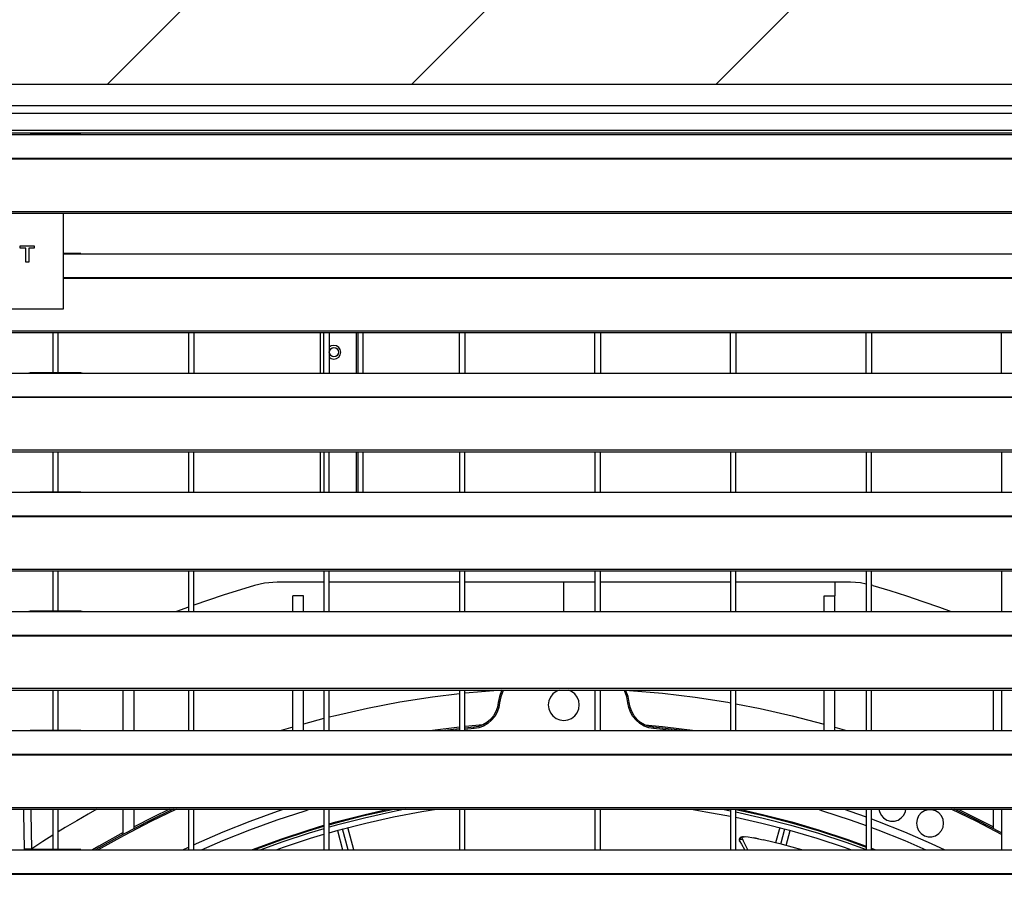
# Model space of a CAD drawing. Header units: millimetres. Extents: x 0 to 39025, y -31299 to 8400.
# Tile 286 of 373: x 6826 to 7190, y 6967 to 7292. Entities that reach past the tile are written whole.
import ezdxf

# ---------------------------------------------------------------- set-up
doc = ezdxf.new("R2010")
doc.units = ezdxf.units.MM
doc.layers.add('ODMIKI funkcionalni', color=253, linetype='Continuous')

# ---------------------------------------------------------------- blocks, each defined once
blk = doc.blocks.new('*U53')
at = {"lineweight": 25}
for points in [[(1148.95, 1255.58), (1148.95, 1255.58), (1.04, 1255.58), (1.04, 1255.58)], [(1148.95, 1255.58), (1148.95, 1255.58), (1.04, 1255.58), (1.04, 1255.58)], [(1.04, 1247.8), (1.04, 1247.8), (1148.95, 1247.8), (1148.95, 1247.8)], [(1145.5, 1244.89), (1145.5, 1244.89), (4.49, 1244.89), (4.49, 1244.89)], [(4.49, 1238.75), (4.49, 1238.75), (1145.5, 1238.75), (1145.5, 1238.75)], [(4.49, 1237.69), (4.49, 1237.69), (1145.5, 1237.69), (1145.5, 1237.69)], [(41.99, 1237.05), (41.99, 1237.05), (224.99, 1237.05), (224.99, 1237.05)], [(224.99, 1237.05), (224.99, 1237.05), (247, 1237.05), (247, 1237.05)], [(245.31, 1237.13), (245.31, 1237.13), (226.65, 1237.13), (226.65, 1237.13)], [(247, 1237.05), (247, 1237.05), (818, 1237.05), (818, 1237.05)], [(16.21, 1228.34), (16.21, 1228.34), (1133.33, 1228.34), (1133.33, 1228.34)], [(16.21, 1228.12), (16.21, 1228.12), (1133.33, 1228.12), (1133.33, 1228.12)], [(7.21, 1208.69), (7.21, 1208.69), (1142.79, 1208.69), (1142.79, 1208.69)], [(7.21, 1208.03), (7.21, 1208.03), (1142.79, 1208.03), (1142.79, 1208.03)], [(238.76, 1208.03), (238.76, 1208.03), (238.76, 1172.67), (238.76, 1172.67)], [(222.98, 1196.03), (222.98, 1196.03), (228.11, 1196.03), (228.11, 1196.03)], [(222.98, 1195.12), (222.98, 1195.12), (222.98, 1196.03), (222.98, 1196.03)], [(224.99, 1195.12), (224.99, 1195.12), (222.98, 1195.12), (222.98, 1195.12)], [(224.99, 1190.01), (224.99, 1190.01), (224.99, 1195.12), (224.99, 1195.12)], [(226.11, 1195.12), (226.11, 1195.12), (226.11, 1190.01), (226.11, 1190.01)], [(228.11, 1195.12), (228.11, 1195.12), (226.11, 1195.12), (226.11, 1195.12)], [(228.11, 1196.03), (228.11, 1196.03), (228.11, 1195.12), (228.11, 1195.12)], [(245.31, 1193.15), (245.31, 1193.15), (238.76, 1193.15), (238.76, 1193.15)], [(238.76, 1193.08), (238.76, 1193.08), (247, 1193.08), (247, 1193.08)], [(247, 1193.08), (247, 1193.08), (818, 1193.08), (818, 1193.08)], [(226.11, 1190.01), (226.11, 1190.01), (224.99, 1190.01), (224.99, 1190.01)], [(238.76, 1184.37), (238.76, 1184.37), (1133.33, 1184.37), (1133.33, 1184.37)], [(238.76, 1184.15), (238.76, 1184.15), (1133.33, 1184.15), (1133.33, 1184.15)], [(238.76, 1172.67), (238.76, 1172.67), (64.16, 1172.67), (64.16, 1172.67)], [(7.21, 1164.72), (7.21, 1164.72), (1142.79, 1164.72), (1142.79, 1164.72)], [(7.21, 1164.06), (7.21, 1164.06), (1142.79, 1164.06), (1142.79, 1164.06)], [(235, 1164.06), (235, 1164.06), (235, 1149.18), (235, 1149.18)], [(237, 1149.18), (237, 1149.18), (237, 1164.06), (237, 1164.06)], [(285, 1164.06), (285, 1164.06), (285, 1149.1), (285, 1149.1)], [(287, 1164.06), (287, 1164.06), (287, 1149.1), (287, 1149.1)], [(333.7, 1149.1), (333.7, 1149.1), (333.7, 1164.06), (333.7, 1164.06)], [(335, 1149.1), (335, 1149.1), (335, 1164.06), (335, 1164.06)], [(336.99, 1164.06), (336.99, 1164.06), (336.99, 1149.1), (336.99, 1149.1)], [(346.9, 1164.06), (346.9, 1164.06), (346.9, 1149.1), (346.9, 1149.1)], [(347.7, 1149.1), (347.7, 1149.1), (347.7, 1164.06), (347.7, 1164.06)], [(349.5, 1149.1), (349.5, 1149.1), (349.5, 1164.06), (349.5, 1164.06)], [(385, 1149.1), (385, 1149.1), (385, 1164.06), (385, 1164.06)], [(387, 1164.06), (387, 1164.06), (387, 1149.1), (387, 1149.1)], [(435, 1149.1), (435, 1149.1), (435, 1164.06), (435, 1164.06)], [(437, 1164.06), (437, 1164.06), (437, 1149.1), (437, 1149.1)], [(485, 1149.1), (485, 1149.1), (485, 1164.06), (485, 1164.06)], [(487, 1164.06), (487, 1164.06), (487, 1149.1), (487, 1149.1)], [(534.99, 1149.1), (534.99, 1149.1), (534.99, 1164.06), (534.99, 1164.06)], [(537, 1164.06), (537, 1164.06), (537, 1149.1), (537, 1149.1)], [(585, 1149.1), (585, 1149.1), (585, 1164.06), (585, 1164.06)], [(41.99, 1149.1), (41.99, 1149.1), (224.99, 1149.1), (224.99, 1149.1)], [(224.99, 1149.1), (224.99, 1149.1), (247, 1149.1), (247, 1149.1)], [(245.31, 1149.18), (245.31, 1149.18), (226.65, 1149.18), (226.65, 1149.18)], [(247, 1149.1), (247, 1149.1), (818, 1149.1), (818, 1149.1)], [(16.21, 1140.39), (16.21, 1140.39), (1133.33, 1140.39), (1133.33, 1140.39)], [(16.21, 1140.17), (16.21, 1140.17), (1133.33, 1140.17), (1133.33, 1140.17)], [(7.21, 1120.74), (7.21, 1120.74), (1142.79, 1120.74), (1142.79, 1120.74)], [(7.21, 1120.09), (7.21, 1120.09), (1142.79, 1120.09), (1142.79, 1120.09)], [(235, 1120.09), (235, 1120.09), (235, 1105.2), (235, 1105.2)], [(237, 1105.2), (237, 1105.2), (237, 1120.09), (237, 1120.09)], [(285, 1120.09), (285, 1120.09), (285, 1105.13), (285, 1105.13)], [(287, 1105.13), (287, 1105.13), (287, 1120.09), (287, 1120.09)], [(333.7, 1105.13), (333.7, 1105.13), (333.7, 1120.09), (333.7, 1120.09)], [(335, 1120.09), (335, 1120.09), (335, 1105.13), (335, 1105.13)], [(336.99, 1105.13), (336.99, 1105.13), (336.99, 1120.09), (336.99, 1120.09)], [(346.9, 1120.09), (346.9, 1120.09), (346.9, 1105.13), (346.9, 1105.13)], [(347.7, 1105.13), (347.7, 1105.13), (347.7, 1120.09), (347.7, 1120.09)], [(349.5, 1105.13), (349.5, 1105.13), (349.5, 1120.09), (349.5, 1120.09)], [(385, 1120.09), (385, 1120.09), (385, 1105.13), (385, 1105.13)], [(387, 1105.13), (387, 1105.13), (387, 1120.09), (387, 1120.09)], [(435, 1120.09), (435, 1120.09), (435, 1105.13), (435, 1105.13)], [(437, 1105.13), (437, 1105.13), (437, 1120.09), (437, 1120.09)], [(485, 1120.09), (485, 1120.09), (485, 1105.13), (485, 1105.13)], [(487, 1105.13), (487, 1105.13), (487, 1120.09), (487, 1120.09)], [(534.99, 1120.09), (534.99, 1120.09), (534.99, 1105.13), (534.99, 1105.13)], [(537, 1105.13), (537, 1105.13), (537, 1120.09), (537, 1120.09)], [(585, 1120.09), (585, 1120.09), (585, 1105.13), (585, 1105.13)], [(41.99, 1105.13), (41.99, 1105.13), (224.99, 1105.13), (224.99, 1105.13)], [(224.99, 1105.13), (224.99, 1105.13), (247, 1105.13), (247, 1105.13)], [(245.31, 1105.2), (245.31, 1105.2), (226.65, 1105.2), (226.65, 1105.2)], [(247, 1105.13), (247, 1105.13), (818, 1105.13), (818, 1105.13)], [(16.21, 1096.42), (16.21, 1096.42), (1133.33, 1096.42), (1133.33, 1096.42)], [(16.21, 1096.2), (16.21, 1096.2), (1133.33, 1096.2), (1133.33, 1096.2)], [(7.21, 1076.77), (7.21, 1076.77), (1142.79, 1076.77), (1142.79, 1076.77)], [(7.21, 1076.11), (7.21, 1076.11), (1142.79, 1076.11), (1142.79, 1076.11)], [(235, 1076.11), (235, 1076.11), (235, 1061.24), (235, 1061.24)], [(237, 1061.24), (237, 1061.24), (237, 1076.11), (237, 1076.11)], [(285, 1076.11), (285, 1076.11), (285, 1061.15), (285, 1061.15)], [(287, 1061.15), (287, 1061.15), (287, 1076.11), (287, 1076.11)], [(335, 1076.11), (335, 1076.11), (335, 1061.15), (335, 1061.15)], [(336.99, 1061.15), (336.99, 1061.15), (336.99, 1076.11), (336.99, 1076.11)], [(385, 1076.11), (385, 1076.11), (385, 1061.15), (385, 1061.15)], [(387, 1061.15), (387, 1061.15), (387, 1076.11), (387, 1076.11)], [(435, 1076.11), (435, 1076.11), (435, 1061.15), (435, 1061.15)], [(437, 1061.15), (437, 1061.15), (437, 1076.11), (437, 1076.11)], [(485, 1076.11), (485, 1076.11), (485, 1061.15), (485, 1061.15)], [(487, 1061.15), (487, 1061.15), (487, 1076.11), (487, 1076.11)], [(534.99, 1076.11), (534.99, 1076.11), (534.99, 1061.15), (534.99, 1061.15)], [(537, 1061.15), (537, 1061.15), (537, 1076.11), (537, 1076.11)], [(585, 1076.11), (585, 1076.11), (585, 1061.15), (585, 1061.15)], [(335, 1071.91), (335, 1071.91), (317.79, 1071.91), (317.79, 1071.91)], [(423.5, 1071.91), (423.5, 1071.91), (387, 1071.91), (387, 1071.91)], [(435, 1071.91), (435, 1071.91), (423.5, 1071.91), (423.5, 1071.91)], [(423.5, 1061.15), (423.5, 1061.15), (423.5, 1071.91), (423.5, 1071.91)], [(523.5, 1071.91), (523.5, 1071.91), (487, 1071.91), (487, 1071.91)], [(523.5, 1071.91), (523.5, 1071.91), (523.5, 1066.88), (523.5, 1066.88)], [(537.56, 1070.72), (537.56, 1070.72), (537, 1070.83), (537, 1070.83)], [(327.5, 1066.88), (327.5, 1066.88), (323.5, 1066.88), (323.5, 1066.88)], [(519.5, 1066.88), (519.5, 1066.88), (523.5, 1066.88), (523.5, 1066.88)], [(41.99, 1061.15), (41.99, 1061.15), (224.99, 1061.15), (224.99, 1061.15)], [(224.99, 1061.15), (224.99, 1061.15), (247, 1061.15), (247, 1061.15)], [(245.31, 1061.24), (245.31, 1061.24), (226.65, 1061.24), (226.65, 1061.24)], [(247, 1061.15), (247, 1061.15), (818, 1061.15), (818, 1061.15)], [(285, 1062.76), (285, 1062.76), (280.62, 1061.15), (280.62, 1061.15)], [(16.21, 1052.44), (16.21, 1052.44), (1133.33, 1052.44), (1133.33, 1052.44)], [(16.21, 1052.22), (16.21, 1052.22), (1133.33, 1052.22), (1133.33, 1052.22)], [(7.21, 1032.8), (7.21, 1032.8), (1142.79, 1032.8), (1142.79, 1032.8)], [(7.21, 1032.14), (7.21, 1032.14), (1142.79, 1032.14), (1142.79, 1032.14)], [(235, 1032.14), (235, 1032.14), (235, 1017.26), (235, 1017.26)], [(237, 1017.26), (237, 1017.26), (237, 1032.14), (237, 1032.14)], [(261, 1017.18), (261, 1017.18), (261, 1032.14), (261, 1032.14)], [(265, 1017.18), (265, 1017.18), (265, 1032.14), (265, 1032.14)], [(285, 1032.14), (285, 1032.14), (285, 1017.18), (285, 1017.18)], [(287, 1017.18), (287, 1017.18), (287, 1032.14), (287, 1032.14)], [(323.5, 1017.18), (323.5, 1017.18), (323.5, 1032.14), (323.5, 1032.14)], [(327.5, 1017.18), (327.5, 1017.18), (327.5, 1032.14), (327.5, 1032.14)], [(335, 1032.14), (335, 1032.14), (335, 1017.18), (335, 1017.18)], [(336.99, 1017.18), (336.99, 1017.18), (336.99, 1032.14), (336.99, 1032.14)], [(385, 1032.14), (385, 1032.14), (385, 1017.18), (385, 1017.18)], [(387, 1017.18), (387, 1017.18), (387, 1032.14), (387, 1032.14)], [(435, 1032.14), (435, 1032.14), (435, 1017.18), (435, 1017.18)], [(437, 1017.18), (437, 1017.18), (437, 1032.14), (437, 1032.14)], [(485, 1032.14), (485, 1032.14), (485, 1017.18), (485, 1017.18)], [(487, 1017.18), (487, 1017.18), (487, 1032.14), (487, 1032.14)], [(519.5, 1017.18), (519.5, 1017.18), (519.5, 1032.14), (519.5, 1032.14)], [(523.5, 1017.18), (523.5, 1017.18), (523.5, 1032.14), (523.5, 1032.14)], [(534.99, 1032.14), (534.99, 1032.14), (534.99, 1017.18), (534.99, 1017.18)], [(537, 1017.18), (537, 1017.18), (537, 1032.14), (537, 1032.14)], [(582, 1017.18), (582, 1017.18), (582, 1032.14), (582, 1032.14)], [(585, 1032.14), (585, 1032.14), (585, 1017.18), (585, 1017.18)], [(335, 1021.63), (335, 1021.63), (327.5, 1019.61), (327.5, 1019.61)], [(41.99, 1017.18), (41.99, 1017.18), (224.99, 1017.18), (224.99, 1017.18)], [(224.99, 1017.18), (224.99, 1017.18), (247, 1017.18), (247, 1017.18)], [(245.31, 1017.26), (245.31, 1017.26), (226.65, 1017.26), (226.65, 1017.26)], [(247, 1017.18), (247, 1017.18), (818, 1017.18), (818, 1017.18)], [(323.5, 1018.45), (323.5, 1018.45), (319.26, 1017.18), (319.26, 1017.18)], [(385, 1018.45), (385, 1018.45), (375.09, 1017.18), (375.09, 1017.18)], [(385, 1017.86), (385, 1017.86), (379.44, 1017.18), (379.44, 1017.18)], [(385, 1017.35), (385, 1017.35), (383.53, 1017.18), (383.53, 1017.18)], [(390.34, 1018.42), (390.34, 1018.42), (387, 1018.08), (387, 1018.08)], [(390.39, 1017.92), (390.39, 1017.92), (387, 1017.57), (387, 1017.57)], [(463.47, 1017.18), (463.47, 1017.18), (456.6, 1017.92), (456.6, 1017.92)], [(467.55, 1017.18), (467.55, 1017.18), (456.65, 1018.42), (456.65, 1018.42)], [(523.5, 1018.45), (523.5, 1018.45), (527.73, 1017.18), (527.73, 1017.18)], [(16.21, 1008.47), (16.21, 1008.47), (1133.33, 1008.47), (1133.33, 1008.47)], [(16.21, 1008.25), (16.21, 1008.25), (1133.33, 1008.25), (1133.33, 1008.25)], [(7.21, 988.82), (7.21, 988.82), (1142.79, 988.82), (1142.79, 988.82)], [(7.21, 988.16), (7.21, 988.16), (1142.79, 988.16), (1142.79, 988.16)], [(235, 988.16), (235, 988.16), (235, 973.28), (235, 973.28)], [(237, 973.28), (237, 973.28), (237, 988.16), (237, 988.16)], [(261, 978.94), (261, 978.94), (261, 988.16), (261, 988.16)], [(265, 981.06), (265, 981.06), (265, 988.16), (265, 988.16)], [(285, 988.16), (285, 988.16), (285, 973.21), (285, 973.21)], [(287, 973.21), (287, 973.21), (287, 988.16), (287, 988.16)], [(335, 988.16), (335, 988.16), (335, 973.21), (335, 973.21)], [(336.99, 973.21), (336.99, 973.21), (336.99, 988.16), (336.99, 988.16)], [(385, 988.16), (385, 988.16), (385, 973.21), (385, 973.21)], [(387, 973.21), (387, 973.21), (387, 988.16), (387, 988.16)], [(435, 988.16), (435, 988.16), (435, 973.21), (435, 973.21)], [(437, 973.21), (437, 973.21), (437, 988.16), (437, 988.16)], [(482.06, 988.16), (482.06, 988.16), (485, 987.6), (485, 987.6)], [(485, 988.16), (485, 988.16), (485, 973.21), (485, 973.21)], [(487, 973.21), (487, 973.21), (487, 988.16), (487, 988.16)], [(534.99, 988.16), (534.99, 988.16), (534.99, 973.21), (534.99, 973.21)], [(537, 973.21), (537, 973.21), (537, 988.16), (537, 988.16)], [(582, 981.06), (582, 981.06), (582, 988.16), (582, 988.16)], [(585, 988.16), (585, 988.16), (585, 973.21), (585, 973.21)], [(343.97, 973.21), (343.97, 973.21), (341.92, 980.91), (341.92, 980.91)], [(346.04, 973.21), (346.04, 973.21), (343.85, 981.43), (343.85, 981.43)], [(503.15, 981.43), (503.15, 981.43), (501.64, 975.75), (501.64, 975.75)], [(503.58, 975.28), (503.58, 975.28), (505.08, 980.91), (505.08, 980.91)], [(339.99, 980.38), (339.99, 980.38), (341.9, 973.21), (341.9, 973.21)], [(488.8, 977.11), (488.8, 977.11), (489.39, 977.16), (489.39, 977.16)], [(495.36, 977.26), (495.36, 977.26), (493.54, 977.62), (493.54, 977.62)], [(505.51, 974.77), (505.51, 974.77), (507.01, 980.38), (507.01, 980.38)], [(224.54, 973.21), (224.54, 973.21), (224.54, 973.53), (224.54, 973.53)], [(282.97, 973.21), (282.97, 973.21), (285, 974.16), (285, 974.16)], [(488.32, 976.58), (488.32, 976.58), (488.34, 976.53), (488.34, 976.53)], [(488.4, 976.44), (488.4, 976.44), (488.59, 976.13), (488.59, 976.13)], [(537, 973.49), (537, 973.49), (537.73, 973.21), (537.73, 973.21)], [(41.99, 973.21), (41.99, 973.21), (224.99, 973.21), (224.99, 973.21)], [(224.99, 973.21), (224.99, 973.21), (247, 973.21), (247, 973.21)], [(245.31, 973.28), (245.31, 973.28), (226.65, 973.28), (226.65, 973.28)], [(247, 973.21), (247, 973.21), (818, 973.21), (818, 973.21)], [(16.21, 964.5), (16.21, 964.5), (1133.33, 964.5), (1133.33, 964.5)], [(16.21, 964.28), (16.21, 964.28), (1133.33, 964.28), (1133.33, 964.28)]]:
    blk.add_open_spline(points, degree=3, dxfattribs=at)
for points, knots in [([(224.99, 1237.05), (224.99, 1237.05), (226.12, 1237.1), (226.12, 1237.1), (226.12, 1237.1), (226.65, 1237.1), (226.65, 1237.1)], [0, 0, 0, 0, 1, 1, 1, 2, 2, 2, 2]), ([(245.31, 1237.11), (245.31, 1237.11), (245.83, 1237.1), (245.83, 1237.1), (245.83, 1237.1), (247, 1237.05), (247, 1237.05)], [0, 0, 0, 0, 1, 1, 1, 2, 2, 2, 2]), ([(245.31, 1193.13), (245.31, 1193.13), (245.83, 1193.13), (245.83, 1193.13), (245.83, 1193.13), (247, 1193.08), (247, 1193.08)], [0, 0, 0, 0, 1, 1, 1, 2, 2, 2, 2]), ([(341.2, 1156.79), (341.2, 1156.79), (341.01, 1157.75), (341.01, 1157.75), (341.01, 1157.75), (340.47, 1158.57), (340.47, 1158.57), (340.47, 1158.57), (339.65, 1159.11), (339.65, 1159.11), (339.65, 1159.11), (338.69, 1159.31), (338.69, 1159.31), (338.69, 1159.31), (337.74, 1159.11), (337.74, 1159.11), (337.74, 1159.11), (336.99, 1158.63), (336.99, 1158.63)], [0, 0, 0, 0, 1, 1, 1, 2, 2, 2, 3, 3, 3, 4, 4, 4, 5, 5, 5, 6, 6, 6, 6]), ([(338.69, 1158.5), (338.69, 1158.5), (338.05, 1158.37), (338.05, 1158.37), (338.05, 1158.37), (337.5, 1158), (337.5, 1158), (337.5, 1158), (337.13, 1157.45), (337.13, 1157.45), (337.13, 1157.45), (336.99, 1156.79), (336.99, 1156.79), (336.99, 1156.79), (337.13, 1156.14), (337.13, 1156.14), (337.13, 1156.14), (337.5, 1155.58), (337.5, 1155.58), (337.5, 1155.58), (338.05, 1155.21), (338.05, 1155.21), (338.05, 1155.21), (338.69, 1155.08), (338.69, 1155.08), (338.69, 1155.08), (339.35, 1155.21), (339.35, 1155.21), (339.35, 1155.21), (339.9, 1155.58), (339.9, 1155.58), (339.9, 1155.58), (340.27, 1156.14), (340.27, 1156.14), (340.27, 1156.14), (340.4, 1156.79), (340.4, 1156.79), (340.4, 1156.79), (340.27, 1157.45), (340.27, 1157.45), (340.27, 1157.45), (339.9, 1158), (339.9, 1158), (339.9, 1158), (339.35, 1158.37), (339.35, 1158.37), (339.35, 1158.37), (338.69, 1158.5), (338.69, 1158.5)], [0, 0, 0, 0, 1, 1, 1, 2, 2, 2, 3, 3, 3, 4, 4, 4, 5, 5, 5, 6, 6, 6, 7, 7, 7, 8, 8, 8, 9, 9, 9, 10, 10, 10, 11, 11, 11, 12, 12, 12, 13, 13, 13, 14, 14, 14, 15, 15, 15, 16, 16, 16, 16]), ([(336.99, 1154.95), (336.99, 1154.95), (337.74, 1154.47), (337.74, 1154.47), (337.74, 1154.47), (338.69, 1154.28), (338.69, 1154.28), (338.69, 1154.28), (339.65, 1154.47), (339.65, 1154.47), (339.65, 1154.47), (340.47, 1155.02), (340.47, 1155.02), (340.47, 1155.02), (341.01, 1155.83), (341.01, 1155.83), (341.01, 1155.83), (341.2, 1156.79), (341.2, 1156.79)], [0, 0, 0, 0, 1, 1, 1, 2, 2, 2, 3, 3, 3, 4, 4, 4, 5, 5, 5, 6, 6, 6, 6]), ([(224.99, 1149.1), (224.99, 1149.1), (226.12, 1149.15), (226.12, 1149.15), (226.12, 1149.15), (226.65, 1149.16), (226.65, 1149.16)], [0, 0, 0, 0, 1, 1, 1, 2, 2, 2, 2]), ([(245.31, 1149.16), (245.31, 1149.16), (245.83, 1149.16), (245.83, 1149.16), (245.83, 1149.16), (247, 1149.1), (247, 1149.1)], [0, 0, 0, 0, 1, 1, 1, 2, 2, 2, 2]), ([(224.99, 1105.13), (224.99, 1105.13), (226.12, 1105.18), (226.12, 1105.18), (226.12, 1105.18), (226.65, 1105.18), (226.65, 1105.18)], [0, 0, 0, 0, 1, 1, 1, 2, 2, 2, 2]), ([(245.31, 1105.19), (245.31, 1105.19), (245.83, 1105.18), (245.83, 1105.18), (245.83, 1105.18), (247, 1105.13), (247, 1105.13)], [0, 0, 0, 0, 1, 1, 1, 2, 2, 2, 2]), ([(317.79, 1071.91), (317.79, 1071.91), (313.07, 1071.53), (313.07, 1071.53), (313.07, 1071.53), (309.44, 1070.72), (309.44, 1070.72)], [0, 0, 0, 0, 1, 1, 1, 2, 2, 2, 2]), ([(385, 1071.91), (385, 1071.91), (364.12, 1071.91), (364.12, 1071.91), (364.12, 1071.91), (336.99, 1071.91), (336.99, 1071.91)], [0, 0, 0, 0, 1, 1, 1, 2, 2, 2, 2]), ([(485, 1071.91), (485, 1071.91), (467.64, 1071.91), (467.64, 1071.91), (467.64, 1071.91), (437, 1071.91), (437, 1071.91)], [0, 0, 0, 0, 1, 1, 1, 2, 2, 2, 2]), ([(529.21, 1071.91), (529.21, 1071.91), (526.01, 1071.91), (526.01, 1071.91), (526.01, 1071.91), (523.5, 1071.91), (523.5, 1071.91)], [0, 0, 0, 0, 1, 1, 1, 2, 2, 2, 2]), ([(534.99, 1071.25), (534.99, 1071.25), (532.92, 1071.67), (532.92, 1071.67), (532.92, 1071.67), (529.21, 1071.91), (529.21, 1071.91)], [0, 0, 0, 0, 1, 1, 1, 2, 2, 2, 2]), ([(309.44, 1070.72), (309.44, 1070.72), (297.83, 1067.15), (297.83, 1067.15), (297.83, 1067.15), (287, 1063.48), (287, 1063.48)], [0, 0, 0, 0, 1, 1, 1, 2, 2, 2, 2]), ([(537.56, 1070.72), (537.56, 1070.72), (543.72, 1068.87), (543.72, 1068.87), (543.72, 1068.87), (549.87, 1066.92), (549.87, 1066.92), (549.87, 1066.92), (555.97, 1064.88), (555.97, 1064.88), (555.97, 1064.88), (562.05, 1062.74), (562.05, 1062.74), (562.05, 1062.74), (566.37, 1061.15), (566.37, 1061.15)], [0, 0, 0, 0, 1, 1, 1, 2, 2, 2, 3, 3, 3, 4, 4, 4, 5, 5, 5, 5]), ([(323.5, 1061.15), (323.5, 1061.15), (323.5, 1061.9), (323.5, 1061.9), (323.5, 1061.9), (323.5, 1063.64), (323.5, 1063.64), (323.5, 1063.64), (323.5, 1065.04), (323.5, 1065.04), (323.5, 1065.04), (323.5, 1066.07), (323.5, 1066.07), (323.5, 1066.07), (323.5, 1066.69), (323.5, 1066.69), (323.5, 1066.69), (323.5, 1066.88), (323.5, 1066.88)], [0, 0, 0, 0, 1, 1, 1, 2, 2, 2, 3, 3, 3, 4, 4, 4, 5, 5, 5, 6, 6, 6, 6]), ([(327.5, 1061.15), (327.5, 1061.15), (327.5, 1061.9), (327.5, 1061.9), (327.5, 1061.9), (327.5, 1063.64), (327.5, 1063.64), (327.5, 1063.64), (327.5, 1065.04), (327.5, 1065.04), (327.5, 1065.04), (327.5, 1066.07), (327.5, 1066.07), (327.5, 1066.07), (327.5, 1066.69), (327.5, 1066.69), (327.5, 1066.69), (327.5, 1066.88), (327.5, 1066.88)], [0, 0, 0, 0, 1, 1, 1, 2, 2, 2, 3, 3, 3, 4, 4, 4, 5, 5, 5, 6, 6, 6, 6]), ([(519.5, 1061.15), (519.5, 1061.15), (519.5, 1061.9), (519.5, 1061.9), (519.5, 1061.9), (519.5, 1063.64), (519.5, 1063.64), (519.5, 1063.64), (519.5, 1065.04), (519.5, 1065.04), (519.5, 1065.04), (519.5, 1066.07), (519.5, 1066.07), (519.5, 1066.07), (519.5, 1066.69), (519.5, 1066.69), (519.5, 1066.69), (519.5, 1066.88), (519.5, 1066.88)], [0, 0, 0, 0, 1, 1, 1, 2, 2, 2, 3, 3, 3, 4, 4, 4, 5, 5, 5, 6, 6, 6, 6]), ([(523.5, 1061.15), (523.5, 1061.15), (523.5, 1061.9), (523.5, 1061.9), (523.5, 1061.9), (523.5, 1063.64), (523.5, 1063.64), (523.5, 1063.64), (523.5, 1065.04), (523.5, 1065.04), (523.5, 1065.04), (523.5, 1066.07), (523.5, 1066.07), (523.5, 1066.07), (523.5, 1066.69), (523.5, 1066.69), (523.5, 1066.69), (523.5, 1066.88), (523.5, 1066.88)], [0, 0, 0, 0, 1, 1, 1, 2, 2, 2, 3, 3, 3, 4, 4, 4, 5, 5, 5, 6, 6, 6, 6]), ([(224.99, 1061.15), (224.99, 1061.15), (226.12, 1061.21), (226.12, 1061.21), (226.12, 1061.21), (226.65, 1061.21), (226.65, 1061.21)], [0, 0, 0, 0, 1, 1, 1, 2, 2, 2, 2]), ([(245.31, 1061.21), (245.31, 1061.21), (245.83, 1061.21), (245.83, 1061.21), (245.83, 1061.21), (247, 1061.15), (247, 1061.15)], [0, 0, 0, 0, 1, 1, 1, 2, 2, 2, 2]), ([(400.66, 1032.12), (400.66, 1032.12), (399.22, 1032.02), (399.22, 1032.02), (399.22, 1032.02), (387.11, 1030.98), (387.11, 1030.98), (387.11, 1030.98), (387, 1030.97), (387, 1030.97)], [0, 0, 0, 0, 1, 1, 1, 2, 2, 2, 3, 3, 3, 3]), ([(400.66, 1032.12), (400.66, 1032.12), (400.55, 1031.9), (400.55, 1031.9), (400.55, 1031.9), (399.75, 1029.78), (399.75, 1029.78), (399.75, 1029.78), (399.34, 1027.54), (399.34, 1027.54)], [0, 0, 0, 0, 1, 1, 1, 2, 2, 2, 3, 3, 3, 3]), ([(401.24, 1032.14), (401.24, 1032.14), (401, 1031.68), (401, 1031.68), (401, 1031.68), (400.23, 1029.64), (400.23, 1029.64), (400.23, 1029.64), (399.84, 1027.5), (399.84, 1027.5)], [0, 0, 0, 0, 1, 1, 1, 2, 2, 2, 3, 3, 3, 3]), ([(421.77, 1032.14), (421.77, 1032.14), (420.65, 1031.64), (420.65, 1031.64), (420.65, 1031.64), (419.47, 1030.73), (419.47, 1030.73), (419.47, 1030.73), (418.56, 1029.54), (418.56, 1029.54), (418.56, 1029.54), (417.99, 1028.16), (417.99, 1028.16), (417.99, 1028.16), (417.79, 1026.68), (417.79, 1026.68), (417.79, 1026.68), (417.99, 1025.2), (417.99, 1025.2), (417.99, 1025.2), (418.56, 1023.81), (418.56, 1023.81), (418.56, 1023.81), (419.47, 1022.63), (419.47, 1022.63), (419.47, 1022.63), (420.65, 1021.71), (420.65, 1021.71), (420.65, 1021.71), (422.02, 1021.15), (422.02, 1021.15), (422.02, 1021.15), (423.5, 1020.95), (423.5, 1020.95)], [0, 0, 0, 0, 1, 1, 1, 2, 2, 2, 3, 3, 3, 4, 4, 4, 5, 5, 5, 6, 6, 6, 7, 7, 7, 8, 8, 8, 9, 9, 9, 10, 10, 10, 11, 11, 11, 11]), ([(423.5, 1020.95), (423.5, 1020.95), (424.97, 1021.15), (424.97, 1021.15), (424.97, 1021.15), (426.35, 1021.71), (426.35, 1021.71), (426.35, 1021.71), (427.53, 1022.63), (427.53, 1022.63), (427.53, 1022.63), (428.43, 1023.81), (428.43, 1023.81), (428.43, 1023.81), (429.01, 1025.2), (429.01, 1025.2), (429.01, 1025.2), (429.2, 1026.68), (429.2, 1026.68), (429.2, 1026.68), (429.01, 1028.16), (429.01, 1028.16), (429.01, 1028.16), (428.43, 1029.54), (428.43, 1029.54), (428.43, 1029.54), (427.53, 1030.73), (427.53, 1030.73), (427.53, 1030.73), (426.35, 1031.64), (426.35, 1031.64), (426.35, 1031.64), (425.22, 1032.14), (425.22, 1032.14)], [0, 0, 0, 0, 1, 1, 1, 2, 2, 2, 3, 3, 3, 4, 4, 4, 5, 5, 5, 6, 6, 6, 7, 7, 7, 8, 8, 8, 9, 9, 9, 10, 10, 10, 11, 11, 11, 11]), ([(447.16, 1027.5), (447.16, 1027.5), (446.77, 1029.64), (446.77, 1029.64), (446.77, 1029.64), (446, 1031.68), (446, 1031.68), (446, 1031.68), (445.76, 1032.14), (445.76, 1032.14)], [0, 0, 0, 0, 1, 1, 1, 2, 2, 2, 3, 3, 3, 3]), ([(447.65, 1027.54), (447.65, 1027.54), (447.25, 1029.78), (447.25, 1029.78), (447.25, 1029.78), (446.44, 1031.9), (446.44, 1031.9), (446.44, 1031.9), (446.33, 1032.12), (446.33, 1032.12)], [0, 0, 0, 0, 1, 1, 1, 2, 2, 2, 3, 3, 3, 3]), ([(446.33, 1032.12), (446.33, 1032.12), (447.78, 1032.02), (447.78, 1032.02), (447.78, 1032.02), (459.89, 1030.98), (459.89, 1030.98), (459.89, 1030.98), (471.95, 1029.53), (471.95, 1029.53), (471.95, 1029.53), (483.95, 1027.66), (483.95, 1027.66), (483.95, 1027.66), (485, 1027.48), (485, 1027.48)], [0, 0, 0, 0, 1, 1, 1, 2, 2, 2, 3, 3, 3, 4, 4, 4, 5, 5, 5, 5]), ([(385, 1030.76), (385, 1030.76), (375.05, 1029.53), (375.05, 1029.53), (375.05, 1029.53), (363.04, 1027.66), (363.04, 1027.66), (363.04, 1027.66), (351.11, 1025.38), (351.11, 1025.38), (351.11, 1025.38), (339.25, 1022.69), (339.25, 1022.69), (339.25, 1022.69), (336.99, 1022.14), (336.99, 1022.14)], [0, 0, 0, 0, 1, 1, 1, 2, 2, 2, 3, 3, 3, 4, 4, 4, 5, 5, 5, 5]), ([(399.34, 1027.54), (399.34, 1027.54), (399.04, 1025.83), (399.04, 1025.83), (399.04, 1025.83), (398.45, 1024.2), (398.45, 1024.2), (398.45, 1024.2), (397.59, 1022.69), (397.59, 1022.69), (397.59, 1022.69), (396.48, 1021.35), (396.48, 1021.35), (396.48, 1021.35), (395.16, 1020.22), (395.16, 1020.22), (395.16, 1020.22), (393.67, 1019.34), (393.67, 1019.34), (393.67, 1019.34), (392.05, 1018.74), (392.05, 1018.74), (392.05, 1018.74), (390.34, 1018.42), (390.34, 1018.42)], [0, 0, 0, 0, 1, 1, 1, 2, 2, 2, 3, 3, 3, 4, 4, 4, 5, 5, 5, 6, 6, 6, 7, 7, 7, 8, 8, 8, 8]), ([(399.84, 1027.5), (399.84, 1027.5), (399.52, 1025.7), (399.52, 1025.7), (399.52, 1025.7), (398.91, 1023.98), (398.91, 1023.98), (398.91, 1023.98), (398, 1022.4), (398, 1022.4), (398, 1022.4), (396.84, 1021), (396.84, 1021), (396.84, 1021), (395.45, 1019.81), (395.45, 1019.81), (395.45, 1019.81), (393.88, 1018.89), (393.88, 1018.89), (393.88, 1018.89), (392.18, 1018.25), (392.18, 1018.25), (392.18, 1018.25), (390.39, 1017.92), (390.39, 1017.92)], [0, 0, 0, 0, 1, 1, 1, 2, 2, 2, 3, 3, 3, 4, 4, 4, 5, 5, 5, 6, 6, 6, 7, 7, 7, 8, 8, 8, 8]), ([(399.84, 1027.5), (399.84, 1027.5), (399.74, 1027.51), (399.74, 1027.51), (399.74, 1027.51), (399.65, 1027.51), (399.65, 1027.51), (399.65, 1027.51), (399.56, 1027.52), (399.56, 1027.52), (399.56, 1027.52), (399.49, 1027.53), (399.49, 1027.53), (399.49, 1027.53), (399.42, 1027.54), (399.42, 1027.54), (399.42, 1027.54), (399.38, 1027.54), (399.38, 1027.54), (399.38, 1027.54), (399.35, 1027.54), (399.35, 1027.54), (399.35, 1027.54), (399.34, 1027.54), (399.34, 1027.54)], [0, 0, 0, 0, 1, 1, 1, 2, 2, 2, 3, 3, 3, 4, 4, 4, 5, 5, 5, 6, 6, 6, 7, 7, 7, 8, 8, 8, 8]), ([(447.16, 1027.5), (447.16, 1027.5), (447.25, 1027.51), (447.25, 1027.51), (447.25, 1027.51), (447.35, 1027.51), (447.35, 1027.51), (447.35, 1027.51), (447.44, 1027.52), (447.44, 1027.52), (447.44, 1027.52), (447.51, 1027.53), (447.51, 1027.53), (447.51, 1027.53), (447.57, 1027.54), (447.57, 1027.54), (447.57, 1027.54), (447.62, 1027.54), (447.62, 1027.54), (447.62, 1027.54), (447.65, 1027.54), (447.65, 1027.54), (447.65, 1027.54), (447.65, 1027.54), (447.65, 1027.54)], [0, 0, 0, 0, 1, 1, 1, 2, 2, 2, 3, 3, 3, 4, 4, 4, 5, 5, 5, 6, 6, 6, 7, 7, 7, 8, 8, 8, 8]), ([(456.6, 1017.92), (456.6, 1017.92), (454.82, 1018.25), (454.82, 1018.25), (454.82, 1018.25), (453.12, 1018.89), (453.12, 1018.89), (453.12, 1018.89), (451.54, 1019.81), (451.54, 1019.81), (451.54, 1019.81), (450.16, 1021), (450.16, 1021), (450.16, 1021), (448.99, 1022.4), (448.99, 1022.4), (448.99, 1022.4), (448.09, 1023.98), (448.09, 1023.98), (448.09, 1023.98), (447.47, 1025.7), (447.47, 1025.7), (447.47, 1025.7), (447.16, 1027.5), (447.16, 1027.5)], [0, 0, 0, 0, 1, 1, 1, 2, 2, 2, 3, 3, 3, 4, 4, 4, 5, 5, 5, 6, 6, 6, 7, 7, 7, 8, 8, 8, 8]), ([(456.65, 1018.42), (456.65, 1018.42), (454.95, 1018.74), (454.95, 1018.74), (454.95, 1018.74), (453.33, 1019.34), (453.33, 1019.34), (453.33, 1019.34), (451.83, 1020.22), (451.83, 1020.22), (451.83, 1020.22), (450.51, 1021.35), (450.51, 1021.35), (450.51, 1021.35), (449.4, 1022.69), (449.4, 1022.69), (449.4, 1022.69), (448.54, 1024.2), (448.54, 1024.2), (448.54, 1024.2), (447.96, 1025.83), (447.96, 1025.83), (447.96, 1025.83), (447.65, 1027.54), (447.65, 1027.54)], [0, 0, 0, 0, 1, 1, 1, 2, 2, 2, 3, 3, 3, 4, 4, 4, 5, 5, 5, 6, 6, 6, 7, 7, 7, 8, 8, 8, 8]), ([(487, 1027.12), (487, 1027.12), (495.89, 1025.38), (495.89, 1025.38), (495.89, 1025.38), (507.75, 1022.69), (507.75, 1022.69), (507.75, 1022.69), (519.5, 1019.61), (519.5, 1019.61)], [0, 0, 0, 0, 1, 1, 1, 2, 2, 2, 3, 3, 3, 3]), ([(224.99, 1017.18), (224.99, 1017.18), (226.12, 1017.23), (226.12, 1017.23), (226.12, 1017.23), (226.65, 1017.23), (226.65, 1017.23)], [0, 0, 0, 0, 1, 1, 1, 2, 2, 2, 2]), ([(245.31, 1017.24), (245.31, 1017.24), (245.83, 1017.23), (245.83, 1017.23), (245.83, 1017.23), (247, 1017.18), (247, 1017.18)], [0, 0, 0, 0, 1, 1, 1, 2, 2, 2, 2]), ([(393.6, 1019.31), (393.6, 1019.31), (387.08, 1018.68), (387.08, 1018.68), (387.08, 1018.68), (387, 1018.67), (387, 1018.67)], [0, 0, 0, 0, 1, 1, 1, 2, 2, 2, 2]), ([(390.39, 1017.92), (390.39, 1017.92), (390.38, 1018.02), (390.38, 1018.02), (390.38, 1018.02), (390.38, 1018.11), (390.38, 1018.11), (390.38, 1018.11), (390.36, 1018.2), (390.36, 1018.2), (390.36, 1018.2), (390.36, 1018.27), (390.36, 1018.27), (390.36, 1018.27), (390.36, 1018.34), (390.36, 1018.34), (390.36, 1018.34), (390.35, 1018.38), (390.35, 1018.38), (390.35, 1018.38), (390.35, 1018.41), (390.35, 1018.41), (390.35, 1018.41), (390.34, 1018.42), (390.34, 1018.42)], [0, 0, 0, 0, 1, 1, 1, 2, 2, 2, 3, 3, 3, 4, 4, 4, 5, 5, 5, 6, 6, 6, 7, 7, 7, 8, 8, 8, 8]), ([(453.4, 1019.31), (453.4, 1019.31), (459.92, 1018.68), (459.92, 1018.68), (459.92, 1018.68), (471.9, 1017.18), (471.9, 1017.18)], [0, 0, 0, 0, 1, 1, 1, 2, 2, 2, 2]), ([(456.6, 1017.92), (456.6, 1017.92), (456.61, 1018.02), (456.61, 1018.02), (456.61, 1018.02), (456.62, 1018.11), (456.62, 1018.11), (456.62, 1018.11), (456.63, 1018.2), (456.63, 1018.2), (456.63, 1018.2), (456.64, 1018.27), (456.64, 1018.27), (456.64, 1018.27), (456.64, 1018.34), (456.64, 1018.34), (456.64, 1018.34), (456.65, 1018.38), (456.65, 1018.38), (456.65, 1018.38), (456.65, 1018.41), (456.65, 1018.41), (456.65, 1018.41), (456.65, 1018.42), (456.65, 1018.42)], [0, 0, 0, 0, 1, 1, 1, 2, 2, 2, 3, 3, 3, 4, 4, 4, 5, 5, 5, 6, 6, 6, 7, 7, 7, 8, 8, 8, 8]), ([(224.54, 973.53), (224.54, 973.53), (224.35, 986.62), (224.35, 986.62), (224.35, 986.62), (224.33, 988.16), (224.33, 988.16)], [0, 0, 0, 0, 1, 1, 1, 2, 2, 2, 2]), ([(227.2, 973.58), (227.2, 973.58), (227.04, 986.7), (227.04, 986.7), (227.04, 986.7), (227.02, 988.16), (227.02, 988.16)], [0, 0, 0, 0, 1, 1, 1, 2, 2, 2, 2]), ([(251.18, 988.16), (251.18, 988.16), (248.07, 986.42), (248.07, 986.42), (248.07, 986.42), (243.83, 983.96), (243.83, 983.96), (243.83, 983.96), (239.61, 981.45), (239.61, 981.45), (239.61, 981.45), (237, 979.85), (237, 979.85)], [0, 0, 0, 0, 1, 1, 1, 2, 2, 2, 3, 3, 3, 4, 4, 4, 4]), ([(279.39, 988.16), (279.39, 988.16), (270.91, 984.09), (270.91, 984.09), (270.91, 984.09), (260.83, 978.84), (260.83, 978.84), (260.83, 978.84), (250.92, 973.28), (250.92, 973.28), (250.92, 973.28), (250.8, 973.21), (250.8, 973.21)], [0, 0, 0, 0, 1, 1, 1, 2, 2, 2, 3, 3, 3, 4, 4, 4, 4]), ([(280.58, 988.16), (280.58, 988.16), (271.14, 983.64), (271.14, 983.64), (271.14, 983.64), (261.06, 978.4), (261.06, 978.4), (261.06, 978.4), (251.79, 973.21), (251.79, 973.21)], [0, 0, 0, 0, 1, 1, 1, 2, 2, 2, 3, 3, 3, 3]), ([(278, 988.16), (278, 988.16), (272.06, 985.31), (272.06, 985.31), (272.06, 985.31), (265, 981.73), (265, 981.73)], [0, 0, 0, 0, 1, 1, 1, 2, 2, 2, 2]), ([(287, 975.09), (287, 975.09), (287.97, 975.53), (287.97, 975.53), (287.97, 975.53), (297.83, 979.83), (297.83, 979.83), (297.83, 979.83), (307.82, 983.8), (307.82, 983.8), (307.82, 983.8), (317.94, 987.44), (317.94, 987.44), (317.94, 987.44), (320.1, 988.16), (320.1, 988.16)], [0, 0, 0, 0, 1, 1, 1, 2, 2, 2, 3, 3, 3, 4, 4, 4, 5, 5, 5, 5]), ([(289.88, 973.21), (289.88, 973.21), (297.7, 976.62), (297.7, 976.62), (297.7, 976.62), (307.69, 980.63), (307.69, 980.63), (307.69, 980.63), (317.81, 984.32), (317.81, 984.32), (317.81, 984.32), (328.05, 987.66), (328.05, 987.66), (328.05, 987.66), (329.71, 988.16), (329.71, 988.16)], [0, 0, 0, 0, 1, 1, 1, 2, 2, 2, 3, 3, 3, 4, 4, 4, 5, 5, 5, 5]), ([(336.99, 979.55), (336.99, 979.55), (340.22, 980.45), (340.22, 980.45), (340.22, 980.45), (350.43, 983.08), (350.43, 983.08), (350.43, 983.08), (360.72, 985.36), (360.72, 985.36), (360.72, 985.36), (371.07, 987.3), (371.07, 987.3), (371.07, 987.3), (376.5, 988.16), (376.5, 988.16)], [0, 0, 0, 0, 1, 1, 1, 2, 2, 2, 3, 3, 3, 4, 4, 4, 5, 5, 5, 5]), ([(336.99, 982.84), (336.99, 982.84), (339.39, 983.51), (339.39, 983.51), (339.39, 983.51), (349.69, 986.16), (349.69, 986.16), (349.69, 986.16), (358.61, 988.16), (358.61, 988.16)], [0, 0, 0, 0, 1, 1, 1, 2, 2, 2, 3, 3, 3, 3]), ([(336.99, 982.49), (336.99, 982.49), (339.48, 983.18), (339.48, 983.18), (339.48, 983.18), (349.77, 985.83), (349.77, 985.83), (349.77, 985.83), (360.15, 988.13), (360.15, 988.13), (360.15, 988.13), (360.3, 988.16), (360.3, 988.16)], [0, 0, 0, 0, 1, 1, 1, 2, 2, 2, 3, 3, 3, 4, 4, 4, 4]), ([(364.93, 988.16), (364.93, 988.16), (360.33, 987.26), (360.33, 987.26), (360.33, 987.26), (349.98, 984.96), (349.98, 984.96), (349.98, 984.96), (339.71, 982.32), (339.71, 982.32), (339.71, 982.32), (336.99, 981.56), (336.99, 981.56)], [0, 0, 0, 0, 1, 1, 1, 2, 2, 2, 3, 3, 3, 4, 4, 4, 4]), ([(470.49, 988.16), (470.49, 988.16), (475.93, 987.29), (475.93, 987.29), (475.93, 987.29), (485, 985.62), (485, 985.62)], [0, 0, 0, 0, 1, 1, 1, 2, 2, 2, 2]), ([(487, 988.11), (487, 988.11), (497.22, 985.83), (497.22, 985.83), (497.22, 985.83), (507.52, 983.18), (507.52, 983.18), (507.52, 983.18), (517.72, 980.19), (517.72, 980.19), (517.72, 980.19), (527.82, 976.85), (527.82, 976.85), (527.82, 976.85), (534.99, 974.25), (534.99, 974.25)], [0, 0, 0, 0, 1, 1, 1, 2, 2, 2, 3, 3, 3, 4, 4, 4, 5, 5, 5, 5]), ([(488.38, 988.16), (488.38, 988.16), (497.3, 986.16), (497.3, 986.16), (497.3, 986.16), (507.61, 983.51), (507.61, 983.51), (507.61, 983.51), (517.82, 980.51), (517.82, 980.51), (517.82, 980.51), (527.93, 977.18), (527.93, 977.18), (527.93, 977.18), (534.99, 974.62), (534.99, 974.62)], [0, 0, 0, 0, 1, 1, 1, 2, 2, 2, 3, 3, 3, 4, 4, 4, 5, 5, 5, 5]), ([(517.29, 988.16), (517.29, 988.16), (518.95, 987.66), (518.95, 987.66), (518.95, 987.66), (529.18, 984.32), (529.18, 984.32), (529.18, 984.32), (534.99, 982.25), (534.99, 982.25)], [0, 0, 0, 0, 1, 1, 1, 2, 2, 2, 3, 3, 3, 3]), ([(526.9, 988.16), (526.9, 988.16), (529.05, 987.44), (529.05, 987.44), (529.05, 987.44), (534.99, 985.35), (534.99, 985.35)], [0, 0, 0, 0, 1, 1, 1, 2, 2, 2, 2]), ([(539.77, 988.16), (539.77, 988.16), (539.94, 987.36), (539.94, 987.36), (539.94, 987.36), (540.53, 986.06), (540.53, 986.06), (540.53, 986.06), (541.46, 984.98), (541.46, 984.98), (541.46, 984.98), (542.66, 984.21), (542.66, 984.21), (542.66, 984.21), (544.03, 983.8), (544.03, 983.8), (544.03, 983.8), (545.44, 983.8), (545.44, 983.8), (545.44, 983.8), (546.81, 984.21), (546.81, 984.21), (546.81, 984.21), (548.01, 984.98), (548.01, 984.98), (548.01, 984.98), (548.94, 986.06), (548.94, 986.06), (548.94, 986.06), (549.54, 987.36), (549.54, 987.36), (549.54, 987.36), (549.7, 988.16), (549.7, 988.16)], [0, 0, 0, 0, 1, 1, 1, 2, 2, 2, 3, 3, 3, 4, 4, 4, 5, 5, 5, 6, 6, 6, 7, 7, 7, 8, 8, 8, 9, 9, 9, 10, 10, 10, 11, 11, 11, 11]), ([(563.59, 983.01), (563.59, 983.01), (563.39, 984.43), (563.39, 984.43), (563.39, 984.43), (562.8, 985.72), (562.8, 985.72), (562.8, 985.72), (561.87, 986.81), (561.87, 986.81), (561.87, 986.81), (560.67, 987.58), (560.67, 987.58), (560.67, 987.58), (559.31, 987.99), (559.31, 987.99), (559.31, 987.99), (557.88, 987.99), (557.88, 987.99), (557.88, 987.99), (556.51, 987.58), (556.51, 987.58), (556.51, 987.58), (555.32, 986.81), (555.32, 986.81), (555.32, 986.81), (554.39, 985.72), (554.39, 985.72), (554.39, 985.72), (553.8, 984.43), (553.8, 984.43), (553.8, 984.43), (553.59, 983.01), (553.59, 983.01)], [0, 0, 0, 0, 1, 1, 1, 2, 2, 2, 3, 3, 3, 4, 4, 4, 5, 5, 5, 6, 6, 6, 7, 7, 7, 8, 8, 8, 9, 9, 9, 10, 10, 10, 11, 11, 11, 11]), ([(585, 978.91), (585, 978.91), (575.86, 983.64), (575.86, 983.64), (575.86, 983.64), (566.41, 988.16), (566.41, 988.16)], [0, 0, 0, 0, 1, 1, 1, 2, 2, 2, 2]), ([(585, 979.48), (585, 979.48), (576.08, 984.09), (576.08, 984.09), (576.08, 984.09), (567.61, 988.16), (567.61, 988.16)], [0, 0, 0, 0, 1, 1, 1, 2, 2, 2, 2]), ([(569, 988.16), (569, 988.16), (574.94, 985.31), (574.94, 985.31), (574.94, 985.31), (582, 981.73), (582, 981.73)], [0, 0, 0, 0, 1, 1, 1, 2, 2, 2, 2]), ([(487, 987.19), (487, 987.19), (497.01, 984.96), (497.01, 984.96), (497.01, 984.96), (507.29, 982.32), (507.29, 982.32), (507.29, 982.32), (517.45, 979.33), (517.45, 979.33), (517.45, 979.33), (527.53, 976.01), (527.53, 976.01), (527.53, 976.01), (534.99, 973.3), (534.99, 973.3)], [0, 0, 0, 0, 1, 1, 1, 2, 2, 2, 3, 3, 3, 4, 4, 4, 5, 5, 5, 5]), ([(487, 985.21), (487, 985.21), (496.57, 983.08), (496.57, 983.08), (496.57, 983.08), (506.77, 980.45), (506.77, 980.45), (506.77, 980.45), (516.88, 977.48), (516.88, 977.48), (516.88, 977.48), (526.9, 974.18), (526.9, 974.18), (526.9, 974.18), (529.63, 973.21), (529.63, 973.21)], [0, 0, 0, 0, 1, 1, 1, 2, 2, 2, 3, 3, 3, 4, 4, 4, 5, 5, 5, 5]), ([(537, 984.62), (537, 984.62), (539.17, 983.8), (539.17, 983.8), (539.17, 983.8), (549.17, 979.83), (549.17, 979.83), (549.17, 979.83), (559.03, 975.53), (559.03, 975.53), (559.03, 975.53), (564.03, 973.21), (564.03, 973.21)], [0, 0, 0, 0, 1, 1, 1, 2, 2, 2, 3, 3, 3, 4, 4, 4, 4]), ([(308.32, 973.21), (308.32, 973.21), (309.08, 973.5), (309.08, 973.5), (309.08, 973.5), (319.07, 977.18), (319.07, 977.18), (319.07, 977.18), (329.18, 980.51), (329.18, 980.51), (329.18, 980.51), (335, 982.27), (335, 982.27)], [0, 0, 0, 0, 1, 1, 1, 2, 2, 2, 3, 3, 3, 4, 4, 4, 4]), ([(309.26, 973.21), (309.26, 973.21), (319.18, 976.85), (319.18, 976.85), (319.18, 976.85), (329.28, 980.19), (329.28, 980.19), (329.28, 980.19), (335, 981.92), (335, 981.92)], [0, 0, 0, 0, 1, 1, 1, 2, 2, 2, 3, 3, 3, 3]), ([(335, 980.99), (335, 980.99), (329.54, 979.33), (329.54, 979.33), (329.54, 979.33), (319.47, 976.01), (319.47, 976.01), (319.47, 976.01), (311.76, 973.21), (311.76, 973.21)], [0, 0, 0, 0, 1, 1, 1, 2, 2, 2, 3, 3, 3, 3]), ([(537, 981.51), (537, 981.51), (539.31, 980.63), (539.31, 980.63), (539.31, 980.63), (549.3, 976.62), (549.3, 976.62), (549.3, 976.62), (557.11, 973.21), (557.11, 973.21)], [0, 0, 0, 0, 1, 1, 1, 2, 2, 2, 3, 3, 3, 3]), ([(553.59, 983.01), (553.59, 983.01), (553.8, 981.59), (553.8, 981.59), (553.8, 981.59), (554.39, 980.29), (554.39, 980.29), (554.39, 980.29), (555.32, 979.21), (555.32, 979.21), (555.32, 979.21), (556.51, 978.43), (556.51, 978.43), (556.51, 978.43), (557.88, 978.04), (557.88, 978.04), (557.88, 978.04), (559.31, 978.04), (559.31, 978.04), (559.31, 978.04), (560.67, 978.43), (560.67, 978.43), (560.67, 978.43), (561.87, 979.21), (561.87, 979.21), (561.87, 979.21), (562.8, 980.29), (562.8, 980.29), (562.8, 980.29), (563.39, 981.59), (563.39, 981.59), (563.39, 981.59), (563.59, 983.01), (563.59, 983.01)], [0, 0, 0, 0, 1, 1, 1, 2, 2, 2, 3, 3, 3, 4, 4, 4, 5, 5, 5, 6, 6, 6, 7, 7, 7, 8, 8, 8, 9, 9, 9, 10, 10, 10, 11, 11, 11, 11]), ([(235, 978.6), (235, 978.6), (231.3, 976.26), (231.3, 976.26), (231.3, 976.26), (227.2, 973.58), (227.2, 973.58)], [0, 0, 0, 0, 1, 1, 1, 2, 2, 2, 2]), ([(261, 979.61), (261, 979.61), (252.01, 974.59), (252.01, 974.59), (252.01, 974.59), (249.64, 973.21), (249.64, 973.21)], [0, 0, 0, 0, 1, 1, 1, 2, 2, 2, 2]), ([(317.36, 973.21), (317.36, 973.21), (320.1, 974.18), (320.1, 974.18), (320.1, 974.18), (330.11, 977.48), (330.11, 977.48), (330.11, 977.48), (335, 978.97), (335, 978.97)], [0, 0, 0, 0, 1, 1, 1, 2, 2, 2, 3, 3, 3, 3]), ([(488.9, 977.88), (488.9, 977.88), (488.55, 977.68), (488.55, 977.68), (488.55, 977.68), (488.32, 977.4), (488.32, 977.4), (488.32, 977.4), (488.24, 977.01), (488.24, 977.01), (488.24, 977.01), (488.36, 976.55), (488.36, 976.55)], [0, 0, 0, 0, 1, 1, 1, 2, 2, 2, 3, 3, 3, 4, 4, 4, 4]), ([(488.34, 976.55), (488.34, 976.55), (488.34, 976.57), (488.34, 976.57), (488.34, 976.57), (488.35, 976.69), (488.35, 976.69), (488.35, 976.69), (488.39, 976.81), (488.39, 976.81), (488.39, 976.81), (488.46, 976.9), (488.46, 976.9), (488.46, 976.9), (488.56, 976.99), (488.56, 976.99), (488.56, 976.99), (488.8, 977.11), (488.8, 977.11)], [0, 0, 0, 0, 1, 1, 1, 2, 2, 2, 3, 3, 3, 4, 4, 4, 5, 5, 5, 6, 6, 6, 6]), ([(488.8, 977.11), (488.8, 977.11), (488.66, 977.62), (488.66, 977.62), (488.66, 977.62), (488.94, 977.9), (488.94, 977.9)], [0, 0, 0, 0, 1, 1, 1, 2, 2, 2, 2]), ([(489.73, 978.01), (489.73, 978.01), (489.43, 978), (489.43, 978), (489.43, 978), (488.94, 977.89), (488.94, 977.89)], [0, 0, 0, 0, 1, 1, 1, 2, 2, 2, 2]), ([(489.39, 977.16), (489.39, 977.16), (489.3, 977.71), (489.3, 977.71), (489.3, 977.71), (489.44, 977.89), (489.44, 977.89), (489.44, 977.89), (489.68, 978), (489.68, 978), (489.68, 978), (490.01, 978.06), (490.01, 978.06), (490.01, 978.06), (490.42, 978.08), (490.42, 978.08), (490.42, 978.08), (491.48, 977.99), (491.48, 977.99), (491.48, 977.99), (494.16, 977.52), (494.16, 977.52), (494.16, 977.52), (497.09, 976.87), (497.09, 976.87)], [0, 0, 0, 0, 1, 1, 1, 2, 2, 2, 3, 3, 3, 4, 4, 4, 5, 5, 5, 6, 6, 6, 7, 7, 7, 8, 8, 8, 8]), ([(489.39, 977.16), (489.39, 977.16), (489.71, 976.51), (489.71, 976.51), (489.71, 976.51), (490.17, 975.53), (490.17, 975.53), (490.17, 975.53), (490.74, 974.38), (490.74, 974.38), (490.74, 974.38), (491.25, 973.37), (491.25, 973.37), (491.25, 973.37), (491.34, 973.21), (491.34, 973.21)], [0, 0, 0, 0, 1, 1, 1, 2, 2, 2, 3, 3, 3, 4, 4, 4, 5, 5, 5, 5]), ([(224.54, 973.53), (224.54, 973.53), (225.14, 973.54), (225.14, 973.54), (225.14, 973.54), (225.71, 973.55), (225.71, 973.55), (225.71, 973.55), (226.11, 973.55), (226.11, 973.55), (226.11, 973.55), (226.22, 973.55), (226.22, 973.55), (226.22, 973.55), (226.26, 973.55), (226.26, 973.55), (226.26, 973.55), (226.28, 973.55), (226.28, 973.55), (226.28, 973.55), (226.6, 973.55), (226.6, 973.55), (226.6, 973.55), (226.77, 973.56), (226.77, 973.56), (226.77, 973.56), (226.82, 973.56), (226.82, 973.56), (226.82, 973.56), (226.85, 973.55), (226.85, 973.55), (226.85, 973.55), (226.96, 973.53), (226.96, 973.53), (226.96, 973.53), (227.05, 973.49), (227.05, 973.49), (227.05, 973.49), (227.2, 973.33), (227.2, 973.33)], [0, 0, 0, 0, 1, 1, 1, 2, 2, 2, 3, 3, 3, 4, 4, 4, 5, 5, 5, 6, 6, 6, 7, 7, 7, 8, 8, 8, 9, 9, 9, 10, 10, 10, 11, 11, 11, 12, 12, 12, 13, 13, 13, 13]), ([(227.2, 973.58), (227.2, 973.58), (227.19, 973.53), (227.19, 973.53), (227.19, 973.53), (227.19, 973.47), (227.19, 973.47), (227.19, 973.47), (227.2, 973.33), (227.2, 973.33)], [0, 0, 0, 0, 1, 1, 1, 2, 2, 2, 3, 3, 3, 3]), ([(488.44, 976.3), (488.44, 976.3), (488.37, 976.43), (488.37, 976.43), (488.37, 976.43), (488.34, 976.55), (488.34, 976.55)], [0, 0, 0, 0, 1, 1, 1, 2, 2, 2, 2]), ([(488.46, 976.27), (488.46, 976.27), (489.05, 975.25), (489.05, 975.25), (489.05, 975.25), (490.11, 973.36), (490.11, 973.36), (490.11, 973.36), (490.21, 973.21), (490.21, 973.21)], [0, 0, 0, 0, 1, 1, 1, 2, 2, 2, 3, 3, 3, 3]), ([(511.33, 973.21), (511.33, 973.21), (504.17, 975.13), (504.17, 975.13), (504.17, 975.13), (497.09, 976.87), (497.09, 976.87)], [0, 0, 0, 0, 1, 1, 1, 2, 2, 2, 2]), ([(537, 973.85), (537, 973.85), (537.92, 973.5), (537.92, 973.5), (537.92, 973.5), (538.68, 973.21), (538.68, 973.21)], [0, 0, 0, 0, 1, 1, 1, 2, 2, 2, 2]), ([(224.99, 973.21), (224.99, 973.21), (226.12, 973.26), (226.12, 973.26), (226.12, 973.26), (226.65, 973.26), (226.65, 973.26)], [0, 0, 0, 0, 1, 1, 1, 2, 2, 2, 2]), ([(245.31, 973.26), (245.31, 973.26), (245.83, 973.26), (245.83, 973.26), (245.83, 973.26), (247, 973.21), (247, 973.21)], [0, 0, 0, 0, 1, 1, 1, 2, 2, 2, 2])]:
    blk.add_open_spline(points, degree=3, knots=knots, dxfattribs=at)

msp = doc.modelspace()

# ---------------------------------------------------------------- hatches: boundary and pattern name
at = {"layer": 'ODMIKI funkcionalni'}
h = msp.add_hatch(dxfattribs=at)
h.set_pattern_fill('ANSI31', color=256, scale=25)
h.set_pattern_definition([(45, (0, -3070.55), (-56.1266, 56.1266), [])])
h.paths.add_polyline_path([(7753.64, 6012.43), (7753.64, 7268), (6603.64, 7268), (6603.64, 6012.43), (6003.64, 6012.43), (6003.64, 7768), (8053.64, 7768), (8053.64, 6012.43)])

# ---------------------------------------------------------------- linework, layer by layer
msp.add_lwpolyline([(7753.64, 6012.43), (7753.64, 7268), (6603.64, 7268), (6603.64, 6012.43), (6003.64, 6012.43), (6003.64, 7768), (8053.64, 7768), (8053.64, 6012.43)], close=True, dxfattribs=at)

# ---------------------------------------------------------------- block references
at = {"color": 1}
msp.add_blockref('*U53', (6603.64, 6012.43), dxfattribs=at)

doc.saveas('drawing.dxf')
